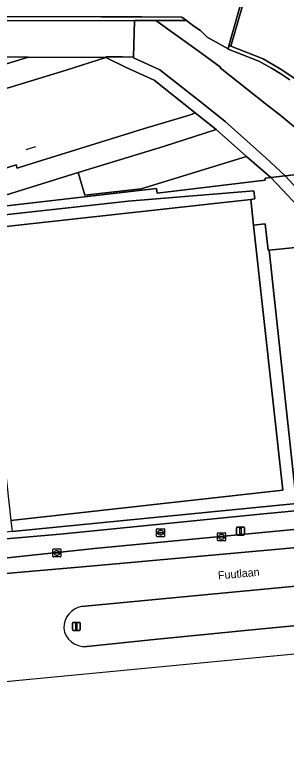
# Model space of a CAD drawing. Extents: x 161477 to 163040, y 383680 to 384871.
# Drawn here: x 162943.6 to 162977.5, y 383897.1 to 383990.6 of the extents above; entities that cross this region are included whole.
import ezdxf

# ---------------------------------------------------------------- set-up
doc = ezdxf.new("R2010")
doc.units = 0
for name, color, linetype in [('IMGEO_Berm_onverhard', 7, 'Continuous'), ('IMGEO_Groenvoorziening', 7, 'Continuous'), ('IMGEO_Hek', 7, 'Continuous'), ('IMGEO_Kolk', 7, 'Continuous'), ('IMGEO_Lichtmast', 7, 'Continuous'), ('IMGEO_Muur', 7, 'Continuous'), ('IMGEO_Openbare_ruimte_label', 7, 'Continuous'), ('IMGEO_Perron', 7, 'Continuous'), ('IMGEO_Rijbaan_lokaal_gesloten', 7, 'Continuous'), ('IMGEO_Rioolput', 7, 'Continuous'), ('IMGEO_Spoor', 7, 'Continuous'), ('IMGEO_Spoorbaan_halfverhard', 7, 'Continuous'), ('IMGEO_Terreindeel_gesloten', 7, 'Continuous'), ('IMGEO_Terreindeel_halfverhard', 7, 'Continuous'), ('IMGEO_Terreindeel_open', 7, 'Continuous'), ('IMGEO_Voetpad_open', 7, 'Continuous')]:
    doc.layers.add(name, color=color, linetype=linetype)

msp = doc.modelspace()

# ---------------------------------------------------------------- linework, layer by layer
at = {"layer": 'IMGEO_Berm_onverhard'}
msp.add_lwpolyline([(162932.477, 383989.848), (162958.52, 383989.884), (162961.192, 383989.888), (162965.015, 383989.893), (162964.437, 383990.326), (162959.455, 383990.354), (162954.434, 383990.34), (162942.016, 383990.374)], dxfattribs=at)
at = {"layer": 'IMGEO_Groenvoorziening'}
for points in [[(162985.857, 383974.564), (162987.236, 383972.299), (162987.637, 383971.566), (162993.091, 383961.6), (162993.304, 383961.057), (163007.474, 383932.674), (163009.624, 383932.875), (163000, 383952.437), (162993.93, 383964.291), (162978.69, 383992.829), (162972.48, 383993.363), (162970.553, 383986.688), (162974.611, 383985.091), (162976.754, 383983.859), (162978.798, 383982.468), (162979.471, 383981.945), (162980.127, 383981.399), (162980.766, 383980.83), (162981.386, 383980.24), (162981.986, 383979.63), (162982.565, 383979.001), (162983.123, 383978.353), (162983.658, 383977.687), (162984.17, 383977.006)], [(162973.057, 383967.567), (162973.56, 383967.622), (162973.447, 383968.64), (162957.745, 383967.328), (162938.905, 383965.239), (162938.489, 383965.128), (162938.098, 383964.878), (162937.799, 383964.505), (162937.641, 383964.068), (162937.624, 383963.638), (162939.199, 383949.437), (162940.64, 383949.597), (162939.065, 383963.798)], [(162943.091, 383927.49), (162943.244, 383926.113), (162978.767, 383929.586), (162975.376, 383961.232), (162975.22, 383961.216), (162974.855, 383964.509), (162973.414, 383964.349), (162977.083, 383931.259)]]:
    msp.add_lwpolyline(points, close=True, dxfattribs=at)
for points in [[(162995.394, 383934.816), (162995.519, 383934.817), (162995.539, 383935.126), (162995.485, 383935.825), (162995.145, 383936.575), (162994.888, 383936.465), (162995.397, 383935.152), (162995.331, 383935.063), (162992.21, 383930.871), (162978.767, 383929.586), (162943.244, 383926.113), (162939.486, 383925.746), (162938.22, 383925.608), (162929.022, 383924.609)], [(162933.088, 383923.115), (162937.842, 383923.645), (162937.72, 383924.773), (162939.569, 383924.935), (162949.256, 383925.782), (162973.812, 383928.216), (162985.56, 383929.344), (162989.17, 383929.68), (162991.842, 383929.982)], [(162999.277, 383921.271), (162979.114, 383919.303), (162951.91, 383916.755)], [(162952.574, 383911.761), (162960.986, 383912.602), (162974.919, 383913.984), (162990.351, 383915.445)]]:
    msp.add_lwpolyline(points, dxfattribs=at)
for centre, radius, start, end in [((162952.492, 383914.016), 2.8, 101.99147, 179.28679), ((162952.289, 383914.361), 2.615, 186.79983, 276.25977)]:
    msp.add_arc(centre, radius, start, end, dxfattribs=at)
at = {"layer": 'IMGEO_Hek'}
for points in [[(162932.83, 383990.337), (162942.016, 383990.374), (162954.434, 383990.34), (162959.455, 383990.354), (162964.437, 383990.326), (162965.015, 383989.893), (162965.951, 383989.191), (162966.766, 383988.634), (162967.598, 383987.823), (162970.248, 383986.368)], [(162913.453, 383943.763), (162913.159, 383947.071), (162937.735, 383949.275), (162936.061, 383966.013), (162961.297, 383968.903), (162961.361, 383968.332), (162974.88, 383969.981), (162974.859, 383970.195), (162975.588, 383970.282), (162977.379, 383970.495), (162983.787, 383971.259), (162983.767, 383971.553), (162984.025, 383971.492), (162985.073, 383971.246), (162987.103, 383971.499), (162987.637, 383971.566), (162988.245, 383971.642)], [(162983.173, 383962.024), (162986.368, 383956.066), (162995.331, 383935.063), (162992.21, 383930.871), (162978.767, 383929.586), (162975.376, 383961.232), (162983.173, 383962.024)]]:
    msp.add_lwpolyline(points, dxfattribs=at)
at = {"layer": 'IMGEO_Kolk'}
for p, q in [((162968.912, 383925.015), (162968.912, 383925.867)), ((162968.987, 383925.941), (162969.839, 383925.941)), ((162969.171, 383925.435), (162969.171, 383925.447)), ((162969.609, 383925.398), (162969.211, 383925.398)), ((162969.214, 383925.484), (162969.612, 383925.484)), ((162969.4, 383925.721), (162969.425, 383925.721)), ((162969.655, 383925.447), (162969.655, 383925.435)), ((162969.913, 383925.867), (162969.913, 383925.015)), ((162969.839, 383924.941), (162968.987, 383924.941)), ((162969.423, 383925.161), (162969.398, 383925.161)), ((162948.354, 383922.998), (162948.354, 383923.85)), ((162948.429, 383923.924), (162949.281, 383923.924)), ((162948.613, 383923.418), (162948.613, 383923.43)), ((162948.656, 383923.467), (162949.054, 383923.467)), ((162948.842, 383923.704), (162948.867, 383923.704)), ((162949.097, 383923.43), (162949.097, 383923.418)), ((162949.355, 383923.85), (162949.355, 383922.998)), ((162949.281, 383922.924), (162948.429, 383922.924)), ((162949.051, 383923.381), (162948.653, 383923.381)), ((162948.865, 383923.144), (162948.84, 383923.144))]:
    msp.add_line(p, q, dxfattribs=at)
for points in [[(162968.912, 383925.015), (162968.912, 383925.867)], [(162968.987, 383925.941), (162969.839, 383925.941)], [(162969.913, 383925.867), (162969.913, 383925.015)], [(162969.839, 383924.941), (162968.987, 383924.941)], [(162948.354, 383922.998), (162948.354, 383923.85)], [(162948.429, 383923.924), (162949.281, 383923.924)], [(162949.355, 383923.85), (162949.355, 383922.998)], [(162949.281, 383922.924), (162948.429, 383922.924)]]:
    msp.add_lwpolyline(points, dxfattribs=at)
for centre, radius, start, end in [((162968.989, 383925.865), 0.0765, 91.55205, 178.44795), ((162968.989, 383925.865), 0.0765, 91.55205, 178.44795), ((162969.211, 383925.444), 0.0403, 85.87752, 175.75265), ((162969.208, 383925.434), 0.0366, 178.93798, 274.71019), ((162969.612, 383925.441), 0.043, 264.86636, 352.45326), ((162969.616, 383925.446), 0.0386, 1.73085, 96.63898), ((162969.837, 383925.865), 0.0765, 1.55205, 88.44795), ((162969.837, 383925.865), 0.0765, 1.55205, 88.44795), ((162968.989, 383925.017), 0.0765, 181.55205, 268.44795), ((162968.989, 383925.017), 0.0765, 181.55205, 268.44795), ((162969.837, 383925.017), 0.0765, 271.55205, 358.44795), ((162969.837, 383925.017), 0.0765, 271.55205, 358.44795), ((162948.431, 383923.848), 0.0765, 91.55205, 178.44795), ((162948.431, 383923.848), 0.0765, 91.55205, 178.44795), ((162948.653, 383923.427), 0.0403, 85.87752, 175.75265), ((162949.058, 383923.429), 0.0386, 1.73085, 96.63898), ((162949.279, 383923.848), 0.0765, 1.55205, 88.44795), ((162949.279, 383923.848), 0.0765, 1.55205, 88.44795), ((162948.431, 383923), 0.0765, 181.55205, 268.44795), ((162948.431, 383923), 0.0765, 181.55205, 268.44795), ((162948.65, 383923.417), 0.0366, 178.93798, 274.71019), ((162949.054, 383923.424), 0.043, 264.86636, 352.45326), ((162949.279, 383923), 0.0765, 271.55205, 358.44795), ((162949.279, 383923), 0.0765, 271.55205, 358.44795)]:
    msp.add_arc(centre, radius, start, end, dxfattribs=at)
for centre, major_axis, ratio, start_param, end_param in [((162969.399, 383925.441), (-0.387, 0.002), 0.722429, 4.712389, 7.853982), ((162969.424, 383925.441), (-0.39, 0.002), 0.717154, 1.570796, 4.712389), ((162948.841, 383923.424), (-0.387, 0.002), 0.722429, 4.712389, 7.853982), ((162948.866, 383923.424), (-0.39, 0.002), 0.717154, 1.570796, 4.712389)]:
    msp.add_ellipse(centre, major_axis=major_axis, ratio=ratio, start_param=start_param, end_param=end_param, dxfattribs=at)
at = {"layer": 'IMGEO_Lichtmast'}
for p, q in [((162971.279, 383925.751), (162971.279, 383926.551)), ((162971.279, 383926.551), (162971.279, 383925.751)), ((162971.379, 383926.651), (162972.169, 383926.651)), ((162972.169, 383926.651), (162971.379, 383926.651)), ((162972.269, 383926.551), (162972.269, 383925.751)), ((162972.269, 383925.751), (162972.269, 383926.551)), ((162972.169, 383925.651), (162971.379, 383925.651)), ((162971.379, 383925.651), (162972.169, 383925.651)), ((162950.773, 383913.856), (162950.773, 383914.656)), ((162950.773, 383914.656), (162950.773, 383913.856)), ((162950.873, 383914.756), (162951.663, 383914.756)), ((162951.663, 383914.756), (162950.873, 383914.756)), ((162951.763, 383914.656), (162951.763, 383913.856)), ((162951.763, 383913.856), (162951.763, 383914.656)), ((162951.663, 383913.756), (162950.873, 383913.756)), ((162950.873, 383913.756), (162951.663, 383913.756))]:
    msp.add_line(p, q, dxfattribs=at)
for points in [[(162971.699, 383926.526), (162971.849, 383926.526), (162971.849, 383925.776), (162971.699, 383925.776), (162971.699, 383926.526)], [(162951.193, 383914.631), (162951.343, 383914.631), (162951.343, 383913.881), (162951.193, 383913.881), (162951.193, 383914.631)]]:
    msp.add_lwpolyline(points, dxfattribs=at)
for centre, start, end in [((162971.379, 383926.551), 90, 180), ((162971.379, 383926.551), 90, 180), ((162972.169, 383926.551), 0, 90), ((162972.169, 383926.551), 360, 90), ((162971.379, 383925.751), 180, 270), ((162971.379, 383925.751), 180, 270), ((162972.169, 383925.751), 270, 0), ((162972.169, 383925.751), 270, 0), ((162950.873, 383914.656), 90, 180), ((162950.873, 383914.656), 90, 180), ((162951.663, 383914.656), 0, 90), ((162951.663, 383914.656), 360, 90), ((162950.873, 383913.856), 180, 270), ((162950.873, 383913.856), 180, 270), ((162951.663, 383913.856), 270, 0), ((162951.663, 383913.856), 270, 0)]:
    msp.add_arc(centre, 0.1, start, end, dxfattribs=at)
at = {"layer": 'IMGEO_Muur'}
msp.add_lwpolyline([(162970.553, 383986.688), (162972.48, 383993.363), (162972.19, 383993.395), (162970.304, 383986.74)], close=True, dxfattribs=at)
msp.add_lwpolyline([(162978.798, 383982.468), (162976.754, 383983.859), (162974.611, 383985.091), (162970.553, 383986.688), (162970.304, 383986.74), (162970.248, 383986.368), (162970.241, 383986.321), (162971.526, 383985.811), (162974.077, 383984.8), (162975.641, 383983.943), (162976.808, 383983.249), (162977.943, 383982.5)], dxfattribs=at)
at = {"layer": 'IMGEO_Perron'}
for points in [[(162936.999, 383979.748), (162949.996, 383983.677), (162954.949, 383985.255), (162945.275, 383985.328), (162935.228, 383982.219)], [(162934.626, 383965.678), (162951.513, 383970.898), (162962.173, 383974.154), (162968.732, 383976.273), (162966.107, 383978.368), (162965.519, 383978.122), (162959.806, 383976.424), (162945.065, 383971.85), (162943.886, 383971.471), (162943.753, 383971.883), (162936.363, 383969.54)]]:
    msp.add_lwpolyline(points, dxfattribs=at)
at = {"layer": 'IMGEO_Rijbaan_lokaal_gesloten'}
for points in [[(162995.676, 383931.082), (163005.623, 383932.185), (163000, 383943.517), (162989.198, 383964.482), (162988.201, 383966.229), (162986.092, 383969.144), (162984.025, 383971.492), (162983.767, 383971.553), (162983.787, 383971.259), (162977.379, 383970.495), (162984.455, 383962.866), (162984.559, 383962.757), (162985.14, 383962.152), (162985.712, 383961.12), (162988.18, 383956.531), (162992.305, 383946.84), (162992.615, 383946.079), (162996.043, 383937.674), (162996.196, 383937.298), (162996.733, 383936.014), (162996.747, 383935.656), (162996.801, 383935.633)], [(162988.958, 383925.039), (163012.112, 383927.523), (163011.185, 383929.517), (163009.563, 383929.363), (163000, 383928.408), (162990.839, 383927.514), (162989.792, 383927.422), (162953.549, 383923.971), (162933.255, 383921.814)], [(162951.91, 383916.755), (162979.114, 383919.303), (162999.277, 383921.271), (163000, 383921.34), (163010.368, 383922.334), (163012.341, 383922.562), (163014.314, 383922.787), (163012.112, 383927.523), (162988.958, 383925.039), (162953.443, 383921.822), (162934.308, 383920.138), (162929.562, 383919.678), (162925.622, 383918.989), (162920.417, 383917.611), (162904.19, 383912.94), (162902.277, 383912.327), (162901.643, 383913.912), (162879.17, 383907.295), (162871.179, 383905.161)], [(162917.471, 383918.594), (162910.71, 383916.582), (162901.643, 383913.912), (162902.277, 383912.327), (162904.19, 383912.94), (162920.417, 383917.611), (162925.622, 383918.989), (162929.562, 383919.678), (162934.308, 383920.138), (162953.443, 383921.822), (162988.958, 383925.039)], [(163018.11, 383914.62), (163018.11, 383914.62), (163016.51, 383918.062), (163014.792, 383917.873), (163000, 383916.404), (162990.351, 383915.445), (162974.919, 383913.984), (162960.986, 383912.602), (162952.574, 383911.761)], [(162862.861, 383903.53), (162848.647, 383901.962), (162839.714, 383900.885), (162840.215, 383897.073), (162840.215, 383897.073), (162878.376, 383901.219), (162939.758, 383907.106), (163018.11, 383914.62)]]:
    msp.add_lwpolyline(points, dxfattribs=at)
for centre, radius, start, end in [((162952.492, 383914.016), 2.8, 101.99147, 179.28679), ((162952.289, 383914.361), 2.615, 186.79983, 276.25977)]:
    msp.add_arc(centre, radius, start, end, dxfattribs=at)
at = {"layer": 'IMGEO_Rioolput'}
for p, q in [((162961.302, 383925.524), (162961.302, 383926.376)), ((162961.377, 383926.45), (162962.229, 383926.45)), ((162962.303, 383926.376), (162962.303, 383925.524)), ((162962.229, 383925.45), (162961.377, 383925.45)), ((162961.561, 383925.944), (162961.561, 383925.956)), ((162961.999, 383925.907), (162961.601, 383925.907)), ((162961.604, 383925.993), (162962.002, 383925.993)), ((162961.813, 383925.67), (162961.788, 383925.67)), ((162961.79, 383926.23), (162961.815, 383926.23)), ((162962.045, 383925.956), (162962.045, 383925.944))]:
    msp.add_line(p, q, dxfattribs=at)
for points in [[(162961.302, 383925.524), (162961.302, 383926.376)], [(162961.377, 383926.45), (162962.229, 383926.45)], [(162962.303, 383926.376), (162962.303, 383925.524)], [(162962.229, 383925.45), (162961.377, 383925.45)]]:
    msp.add_lwpolyline(points, dxfattribs=at)
for centre, radius, start, end in [((162961.379, 383926.374), 0.0765, 91.55205, 178.44795), ((162961.379, 383926.374), 0.0765, 91.55205, 178.44795), ((162962.227, 383926.374), 0.0765, 1.55205, 88.44795), ((162962.227, 383926.374), 0.0765, 1.55205, 88.44795), ((162961.379, 383925.526), 0.0765, 181.55205, 268.44795), ((162961.379, 383925.526), 0.0765, 181.55205, 268.44795), ((162961.601, 383925.953), 0.0403, 85.87752, 175.75265), ((162961.598, 383925.943), 0.0366, 178.93798, 274.71019), ((162962.002, 383925.95), 0.043, 264.86636, 352.45326), ((162962.006, 383925.955), 0.0386, 1.73085, 96.63898), ((162962.227, 383925.526), 0.0765, 271.55205, 358.44795), ((162962.227, 383925.526), 0.0765, 271.55205, 358.44795)]:
    msp.add_arc(centre, radius, start, end, dxfattribs=at)
for centre, major_axis, ratio, start_param, end_param in [((162961.789, 383925.95), (-0.387, 0.002), 0.722429, 4.712389, 7.853982), ((162961.814, 383925.95), (-0.39, 0.002), 0.717154, 1.570796, 4.712389)]:
    msp.add_ellipse(centre, major_axis=major_axis, ratio=ratio, start_param=start_param, end_param=end_param, dxfattribs=at)
at = {"layer": 'IMGEO_Spoor'}
msp.add_lwpolyline([(162945.025, 383973.782), (162946.208, 383974.144)], dxfattribs=at)
at = {"layer": 'IMGEO_Spoorbaan_halfverhard'}
for points in [[(162942.016, 383990.374), (162954.434, 383990.34), (162959.455, 383990.354), (162964.437, 383990.326), (162965.015, 383989.893), (162965.951, 383989.191), (162966.766, 383988.634), (162967.598, 383987.823), (162970.248, 383986.368), (162970.304, 383986.74), (162972.19, 383993.395), (162972.263, 383993.735), (162977.765, 383993.254), (162963.332, 384019.83), (162961.504, 384019.991), (162961.521, 384020.956), (162962.772, 384020.862), (162962.567, 384021.239), (162962.542, 384021.284), (162961.263, 384021.38), (162956.782, 384021.718), (162956.624, 384021.85), (162940.805, 384022.855)], [(162935.228, 383982.219), (162945.275, 383985.328), (162935.51, 383985.349)], [(162936.363, 383969.54), (162943.753, 383971.883), (162943.886, 383971.471), (162945.065, 383971.85), (162959.806, 383976.424), (162965.519, 383978.122), (162966.107, 383978.368), (162961, 383982.429), (162957.505, 383984.027), (162954.949, 383985.255), (162949.996, 383983.677), (162936.999, 383979.748)]]:
    msp.add_lwpolyline(points, dxfattribs=at)
at = {"layer": 'IMGEO_Terreindeel_gesloten'}
for points in [[(162969.856, 383977.299), (162974.939, 383972.732), (162977.379, 383970.495), (162983.787, 383971.259), (162983.767, 383971.553), (162984.025, 383971.492), (162980.965, 383974.303), (162978.382, 383976.713), (162976.92, 383977.932), (162974.856, 383979.546), (162969.239, 383984.001), (162969.281, 383984.065), (162966.496, 383986.128), (162961.192, 383989.888), (162958.52, 383989.884), (162958.414, 383985.336), (162958.412, 383985.254), (162961.693, 383983.717), (162967.099, 383979.51)], [(162943.091, 383927.49), (162977.083, 383931.259), (162973.414, 383964.349), (162973.057, 383967.567), (162939.065, 383963.798), (162940.64, 383949.597)]]:
    msp.add_lwpolyline(points, close=True, dxfattribs=at)
at = {"layer": 'IMGEO_Terreindeel_halfverhard'}
for points in [[(162936.061, 383966.013), (162961.297, 383968.903), (162961.361, 383968.332), (162974.88, 383969.981), (162974.859, 383970.195), (162975.588, 383970.282), (162972.519, 383972.916), (162959.364, 383968.866), (162952.332, 383968.07), (162951.513, 383970.898), (162934.626, 383965.678)], [(162938.905, 383965.239), (162957.745, 383967.328), (162973.447, 383968.64), (162973.56, 383967.622), (162973.057, 383967.567), (162973.414, 383964.349), (162974.855, 383964.509), (162975.22, 383961.216), (162975.376, 383961.232), (162983.173, 383962.024), (162983.284, 383962.066), (162983.207, 383962.208), (162975.588, 383970.282), (162974.859, 383970.195), (162974.88, 383969.981), (162961.361, 383968.332), (162961.297, 383968.903), (162936.061, 383966.013)]]:
    msp.add_lwpolyline(points, dxfattribs=at)
at = {"layer": 'IMGEO_Terreindeel_open'}
msp.add_lwpolyline([(162935.51, 383985.349), (162945.275, 383985.328), (162954.949, 383985.255), (162954.95, 383985.369), (162957.05, 383985.349), (162958.414, 383985.336), (162958.52, 383989.884), (162932.477, 383989.848)], dxfattribs=at)
for points in [[(162968.732, 383976.273), (162962.173, 383974.154), (162951.513, 383970.898), (162952.332, 383968.07), (162959.364, 383968.866), (162972.519, 383972.916)], [(162978.767, 383929.586), (162992.21, 383930.871), (162995.331, 383935.063), (162995.397, 383935.152), (162994.888, 383936.465), (162993.873, 383938.879), (162991.897, 383943.589), (162986.598, 383955.947), (162983.284, 383962.066), (162983.173, 383962.024), (162975.376, 383961.232)]]:
    msp.add_lwpolyline(points, close=True, dxfattribs=at)
at = {"layer": 'IMGEO_Voetpad_open'}
for points in [[(162977.943, 383982.5), (162976.808, 383983.249), (162975.641, 383983.943), (162974.077, 383984.8), (162971.526, 383985.811), (162970.241, 383986.321), (162970.248, 383986.368), (162967.598, 383987.823), (162966.766, 383988.634), (162965.951, 383989.191), (162965.015, 383989.893), (162961.192, 383989.888), (162966.496, 383986.128), (162969.281, 383984.065), (162969.239, 383984.001), (162974.856, 383979.546), (162976.92, 383977.932), (162978.382, 383976.713)], [(162991.842, 383929.982), (162989.17, 383929.68), (162985.56, 383929.344), (162973.812, 383928.216), (162949.256, 383925.782), (162939.569, 383924.935), (162937.72, 383924.773), (162937.842, 383923.645), (162933.088, 383923.115)], [(162933.255, 383921.814), (162953.549, 383923.971), (162989.792, 383927.422), (162990.839, 383927.514)]]:
    msp.add_lwpolyline(points, dxfattribs=at)
for points in [[(162957.505, 383984.027), (162961, 383982.429), (162966.107, 383978.368), (162968.732, 383976.273), (162972.519, 383972.916), (162975.588, 383970.282), (162977.379, 383970.495), (162974.939, 383972.732), (162969.856, 383977.299), (162967.099, 383979.51), (162961.693, 383983.717), (162958.412, 383985.254), (162958.414, 383985.336), (162957.05, 383985.349), (162954.95, 383985.369), (162954.949, 383985.255)], [(162984.559, 383962.757), (162984.455, 383962.866), (162977.379, 383970.495), (162975.588, 383970.282), (162983.207, 383962.208), (162983.284, 383962.066)]]:
    msp.add_lwpolyline(points, close=True, dxfattribs=at)

# ---------------------------------------------------------------- texts
at = {"layer": 'IMGEO_Openbare_ruimte_label'}
msp.add_text('Fuutlaan', height=1, rotation=5.16331, dxfattribs=at).set_placement((162969.015, 383920.113))

doc.saveas('drawing.dxf')
